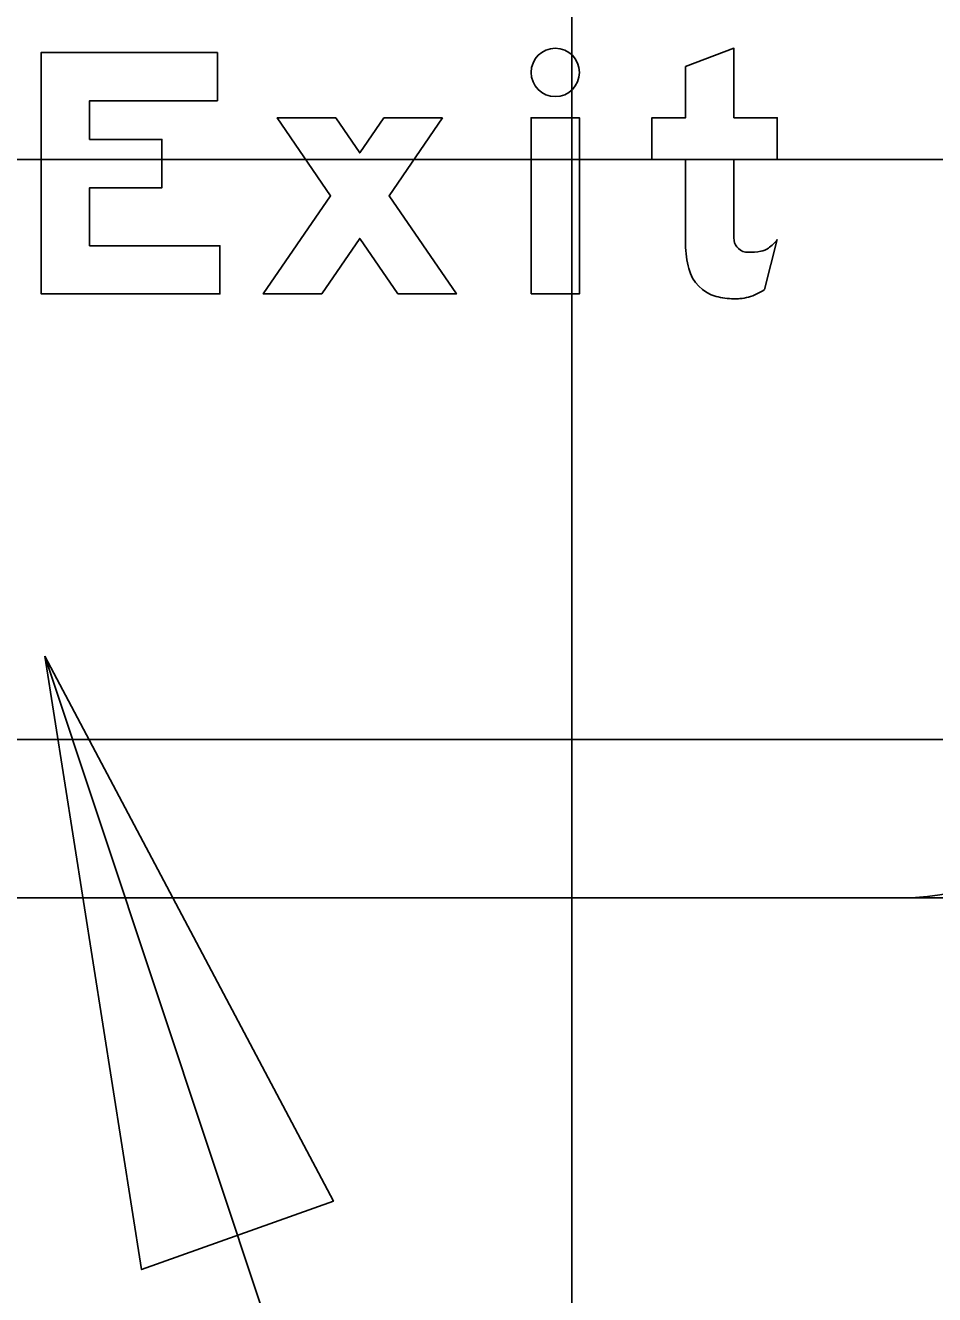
# Model space of a CAD drawing. Extents: x 1797809 to 2198143, y 249608 to 1237864.
# Drawn here: x 2194932.975 to 2194936.112, y 1237205.193 to 1237209.568 of the extents above; entities that cross this region are included whole.
import ezdxf

# ---------------------------------------------------------------- set-up
doc = ezdxf.new("R2010")
doc.units = 0
for name, color, linetype in [('3', 7, 'Continuous'), ('GSBWFILL', 7, 'Continuous'), ('GSCOLORFILL', 7, 'Continuous'), ('GSDIMS', 7, 'Continuous'), ('GSOUTLINE', 7, 'Continuous'), ('GSSHT', 7, 'Continuous')]:
    doc.layers.add(name, color=color, linetype=linetype)

msp = doc.modelspace()

# ---------------------------------------------------------------- linework, layer by layer
at = {"layer": '3'}
msp.add_line((2194935.891, 1237198.8294), (2194933.0432, 1237207.394), dxfattribs=at)
at = {"layer": 'GSBWFILL'}
msp.add_line((2194935.5256, 1237208.6578), (2194935.5694, 1237208.8301), dxfattribs=at)
msp.add_lwpolyline([(2194935.4196, 1237208.8629), (2194935.4196, 1237209.1064), (2194935.5694, 1237209.1064), (2194935.5694, 1237209.25), (2194935.4196, 1237209.25), (2194935.4196, 1237209.4894), (2194935.2531, 1237209.4262), (2194935.2531, 1237209.25), (2194935.1366, 1237209.25), (2194935.1366, 1237209.1064), (2194935.2531, 1237209.1064), (2194935.2531, 1237208.8126)], dxfattribs=at)
for points in [[(2194933.6381, 1237209.4748), (2194933.6381, 1237209.3083), (2194933.1968, 1237209.3083), (2194933.1968, 1237209.1751), (2194933.4466, 1237209.1751), (2194933.4466, 1237209.0086), (2194933.1968, 1237209.0086), (2194933.1968, 1237208.8088), (2194933.6464, 1237208.8088), (2194933.6464, 1237208.6423), (2194933.0303, 1237208.6423), (2194933.0303, 1237209.4748)], [(2194934.4143, 1237209.25), (2194934.2125, 1237209.25), (2194934.1292, 1237209.1285), (2194934.046, 1237209.25), (2194933.8442, 1237209.25), (2194934.0283, 1237208.9811), (2194933.7962, 1237208.6423), (2194933.998, 1237208.6423), (2194934.1292, 1237208.8338), (2194934.2604, 1237208.6423), (2194934.4622, 1237208.6423), (2194934.2301, 1237208.9811)], [(2194934.7203, 1237208.6423), (2194934.8868, 1237208.6423), (2194934.8868, 1237209.25), (2194934.7203, 1237209.25)]]:
    msp.add_lwpolyline(points, close=True, dxfattribs=at)
msp.add_circle((2194934.8036, 1237209.4061), 0.0833, dxfattribs=at)
for centre, major_axis, start_param, end_param in [((2194936.4618, 1237208.8629), (0, 1.0423), 1.570796, 1.606005), ((2194935.4674, 1237208.8343), (0, 0.0479), 1.74085, 2.407828), ((2194935.4599, 1237208.9118), (0, 0.1367), 3.756278, 4.071638), ((2194935.5762, 1237208.8126), (0, 0.3231), 1.570796, 1.830698), ((2194935.4689, 1237208.836), (0, 0.0501), 2.407828, 3.141593), ((2194935.4689, 1237209.0488), (0, 0.2629), 3.141593, 3.310762), ((2194935.5027, 1237208.8512), (0, 0.0624), 3.310762, 3.756278), ((2194935.3947, 1237208.7643), (0, 0.1353), 1.830698, 2.869526), ((2194935.4142, 1237208.8215), (0, 0.1981), 3.427755, 3.738844), ((2194935.4196, 1237208.8536), (0, 0.228), 2.869526, 3.141593), ((2194935.4196, 1237208.954), (0, 0.3283), 3.141593, 3.205734), ((2194935.432, 1237208.7613), (0, 0.1353), 3.205734, 3.427755)]:
    msp.add_ellipse(centre, major_axis=major_axis, ratio=0.99999, start_param=start_param, end_param=end_param, dxfattribs=at)
at = {"layer": 'GSCOLORFILL'}
msp.add_line((2194935.5256, 1237208.6578), (2194935.5694, 1237208.8301), dxfattribs=at)
msp.add_lwpolyline([(2194935.4196, 1237208.8629), (2194935.4196, 1237209.1064), (2194935.5694, 1237209.1064), (2194935.5694, 1237209.25), (2194935.4196, 1237209.25), (2194935.4196, 1237209.4894), (2194935.2531, 1237209.4262), (2194935.2531, 1237209.25), (2194935.1366, 1237209.25), (2194935.1366, 1237209.1064), (2194935.2531, 1237209.1064), (2194935.2531, 1237208.8126)], dxfattribs=at)
for points in [[(2194933.6381, 1237209.4748), (2194933.6381, 1237209.3083), (2194933.1968, 1237209.3083), (2194933.1968, 1237209.1751), (2194933.4466, 1237209.1751), (2194933.4466, 1237209.0086), (2194933.1968, 1237209.0086), (2194933.1968, 1237208.8088), (2194933.6464, 1237208.8088), (2194933.6464, 1237208.6423), (2194933.0303, 1237208.6423), (2194933.0303, 1237209.4748)], [(2194934.4143, 1237209.25), (2194934.2125, 1237209.25), (2194934.1292, 1237209.1285), (2194934.046, 1237209.25), (2194933.8442, 1237209.25), (2194934.0283, 1237208.9811), (2194933.7962, 1237208.6423), (2194933.998, 1237208.6423), (2194934.1292, 1237208.8338), (2194934.2604, 1237208.6423), (2194934.4622, 1237208.6423), (2194934.2301, 1237208.9811)], [(2194934.7203, 1237208.6423), (2194934.8868, 1237208.6423), (2194934.8868, 1237209.25), (2194934.7203, 1237209.25)]]:
    msp.add_lwpolyline(points, close=True, dxfattribs=at)
msp.add_circle((2194934.8036, 1237209.4061), 0.0833, dxfattribs=at)
for centre, major_axis, start_param, end_param in [((2194936.4618, 1237208.8629), (0, 1.0423), 1.570796, 1.606005), ((2194935.4674, 1237208.8343), (0, 0.0479), 1.74085, 2.407828), ((2194935.4599, 1237208.9118), (0, 0.1367), 3.756278, 4.071638), ((2194935.5762, 1237208.8126), (0, 0.3231), 1.570796, 1.830698), ((2194935.4689, 1237208.836), (0, 0.0501), 2.407828, 3.141593), ((2194935.4689, 1237209.0488), (0, 0.2629), 3.141593, 3.310762), ((2194935.5027, 1237208.8512), (0, 0.0624), 3.310762, 3.756278), ((2194935.3947, 1237208.7643), (0, 0.1353), 1.830698, 2.869526), ((2194935.4142, 1237208.8215), (0, 0.1981), 3.427755, 3.738844), ((2194935.4196, 1237208.8536), (0, 0.228), 2.869526, 3.141593), ((2194935.4196, 1237208.954), (0, 0.3283), 3.141593, 3.205734), ((2194935.432, 1237208.7613), (0, 0.1353), 3.205734, 3.427755)]:
    msp.add_ellipse(centre, major_axis=major_axis, ratio=0.99999, start_param=start_param, end_param=end_param, dxfattribs=at)
at = {"layer": 'GSDIMS'}
for p, q in [((2194929.178, 1237206.561), (2194936.0028, 1237206.561)), ((2194936.0028, 1237206.561), (2194986.8603, 1237206.561))]:
    msp.add_line(p, q, dxfattribs=at)
msp.add_lwpolyline([(2194933.0432, 1237207.394), (2194933.3765, 1237205.2789), (2194934.038, 1237205.5148)], close=True, dxfattribs=at)
msp.add_arc((2194936.0028, 1237207.3935), 0.8325, 270, 0, dxfattribs=at)
at = {"layer": 'GSOUTLINE'}
msp.add_line((2194935.5256, 1237208.6578), (2194935.5694, 1237208.8301), dxfattribs=at)
msp.add_lwpolyline([(2194935.4196, 1237208.8629), (2194935.4196, 1237209.1064), (2194935.5694, 1237209.1064), (2194935.5694, 1237209.25), (2194935.4196, 1237209.25), (2194935.4196, 1237209.4894), (2194935.2531, 1237209.4262), (2194935.2531, 1237209.25), (2194935.1366, 1237209.25), (2194935.1366, 1237209.1064), (2194935.2531, 1237209.1064), (2194935.2531, 1237208.8126)], dxfattribs=at)
for points in [[(2194933.6381, 1237209.4748), (2194933.6381, 1237209.3083), (2194933.1968, 1237209.3083), (2194933.1968, 1237209.1751), (2194933.4466, 1237209.1751), (2194933.4466, 1237209.0086), (2194933.1968, 1237209.0086), (2194933.1968, 1237208.8088), (2194933.6464, 1237208.8088), (2194933.6464, 1237208.6423), (2194933.0303, 1237208.6423), (2194933.0303, 1237209.4748)], [(2194934.4143, 1237209.25), (2194934.2125, 1237209.25), (2194934.1292, 1237209.1285), (2194934.046, 1237209.25), (2194933.8442, 1237209.25), (2194934.0283, 1237208.9811), (2194933.7962, 1237208.6423), (2194933.998, 1237208.6423), (2194934.1292, 1237208.8338), (2194934.2604, 1237208.6423), (2194934.4622, 1237208.6423), (2194934.2301, 1237208.9811)], [(2194934.7203, 1237208.6423), (2194934.8868, 1237208.6423), (2194934.8868, 1237209.25), (2194934.7203, 1237209.25)]]:
    msp.add_lwpolyline(points, close=True, dxfattribs=at)
msp.add_circle((2194934.8036, 1237209.4061), 0.0833, dxfattribs=at)
for centre, major_axis, start_param, end_param in [((2194936.4618, 1237208.8629), (0, 1.0423), 1.570796, 1.606005), ((2194935.4674, 1237208.8343), (0, 0.0479), 1.74085, 2.407828), ((2194935.4599, 1237208.9118), (0, 0.1367), 3.756278, 4.071638), ((2194935.5762, 1237208.8126), (0, 0.3231), 1.570796, 1.830698), ((2194935.4689, 1237208.836), (0, 0.0501), 2.407828, 3.141593), ((2194935.4689, 1237209.0488), (0, 0.2629), 3.141593, 3.310762), ((2194935.5027, 1237208.8512), (0, 0.0624), 3.310762, 3.756278), ((2194935.3947, 1237208.7643), (0, 0.1353), 1.830698, 2.869526), ((2194935.4142, 1237208.8215), (0, 0.1981), 3.427755, 3.738844), ((2194935.4196, 1237208.8536), (0, 0.228), 2.869526, 3.141593), ((2194935.4196, 1237208.954), (0, 0.3283), 3.141593, 3.205734), ((2194935.432, 1237208.7613), (0, 0.1353), 3.205734, 3.427755)]:
    msp.add_ellipse(centre, major_axis=major_axis, ratio=0.99999, start_param=start_param, end_param=end_param, dxfattribs=at)
at = {"layer": 'GSSHT'}
for p, q in [((2194934.8603, 1237163.1062), (2194934.8603, 1237223.1062)), ((2194892.8603, 1237209.1062), (2195022.8603, 1237209.1062)), ((2194892.8603, 1237207.1062), (2195022.8603, 1237207.1062))]:
    msp.add_line(p, q, dxfattribs=at)

doc.saveas('drawing.dxf')
